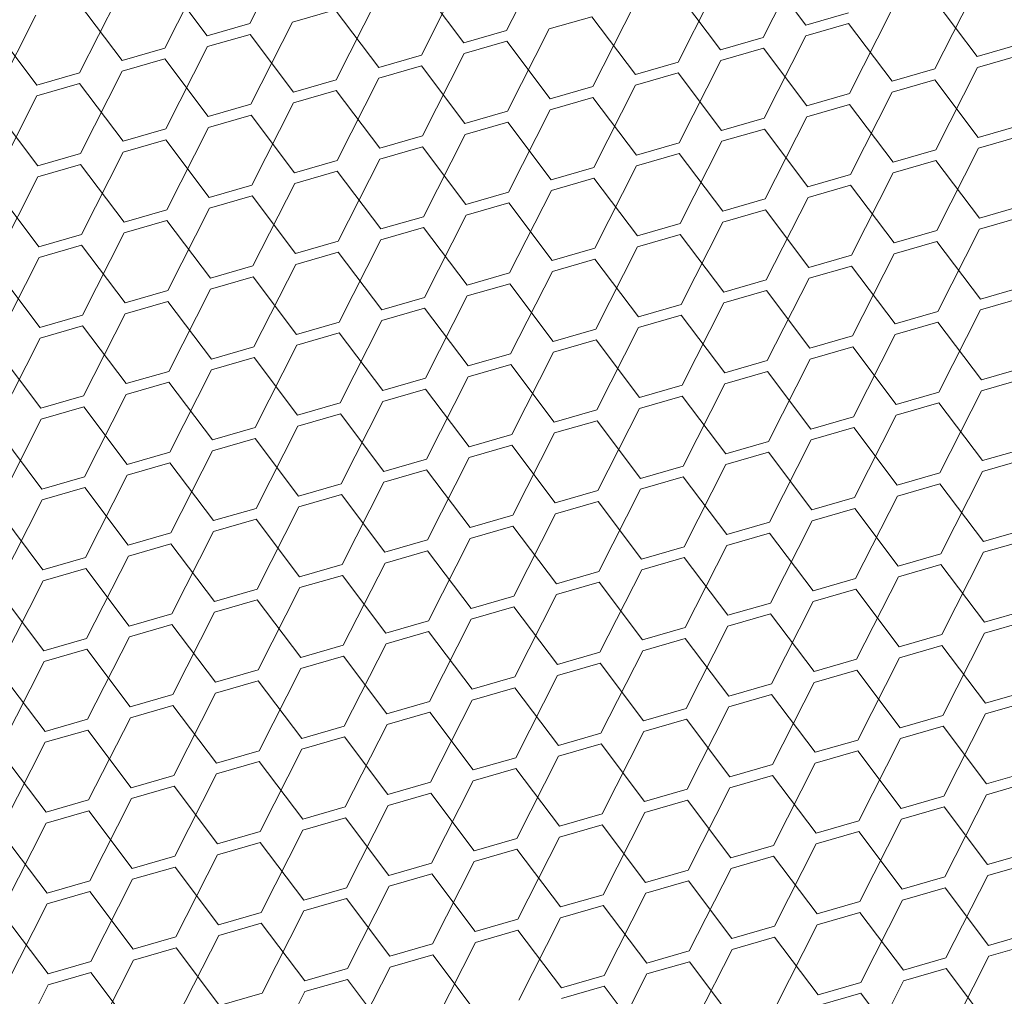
# Model space of a CAD drawing. Header units: millimetres. Extents: x 3925 to 5043, y -86 to 778.
# Tile 344 of 439: x 4987.17 to 4992.29, y 338.05 to 343.13. Entities that reach past the tile are written whole.
import ezdxf

# ---------------------------------------------------------------- set-up
doc = ezdxf.new("R2010")
doc.units = ezdxf.units.MM
doc.header["$LTSCALE"] = 46.255
doc.layers.add('H30K-DUST-FIDXF_CONTINUOUS_LINE', color=7, linetype='CONTINUOUS')

msp = doc.modelspace()

# ---------------------------------------------------------------- linework, layer by layer
at = {"layer": 'H30K-DUST-FIDXF_CONTINUOUS_LINE', "color": 7, "linetype": 'Continuous', "lineweight": 0}
for p, q in [((4988.3637, 343.1133), (4988.581, 343.542)), ((4989.7004, 343.0772), (4989.9176, 343.5058)), ((4991.037, 343.041), (4991.2543, 343.4697)), ((4987.92, 342.985), (4988.1372, 343.4137)), ((4991.2589, 343.1052), (4991.0324, 343.4056)), ((4988.1418, 343.0492), (4987.9153, 343.3496)), ((4989.2566, 342.9489), (4989.4739, 343.3776)), ((4990.5932, 342.9128), (4990.8105, 343.3414)), ((4987.4762, 342.8568), (4987.6934, 343.2854)), ((4989.4785, 343.013), (4989.252, 343.3134)), ((4990.8151, 342.9769), (4990.5886, 343.2773)), ((4991.9299, 342.8766), (4992.1472, 343.3053)), ((4988.8128, 342.8206), (4989.0301, 343.2493)), ((4992.1518, 342.9408), (4991.9253, 343.2412)), ((4987.6981, 342.9209), (4987.4716, 343.2213)), ((4988.8082, 343.1852), (4988.5863, 343.121)), ((4989.0347, 342.8848), (4988.8082, 343.1852)), ((4990.1495, 342.7845), (4990.3667, 343.2132)), ((4991.4861, 342.7484), (4991.7034, 343.177)), ((4987.0324, 342.7285), (4987.2497, 343.1572)), ((4990.1449, 343.149), (4989.923, 343.0849)), ((4990.3714, 342.8486), (4990.1449, 343.149)), ((4991.2589, 343.1052), (4991.4808, 343.1693)), ((4987.2543, 342.7926), (4987.0278, 343.093)), ((4988.1418, 343.0492), (4988.3637, 343.1133)), ((4988.3691, 342.6924), (4988.5863, 343.121)), ((4989.4785, 343.013), (4989.7004, 343.0772)), ((4989.7057, 342.6562), (4989.923, 343.0849)), ((4991.4815, 343.1129), (4991.2596, 343.0488)), ((4991.708, 342.8125), (4991.4815, 343.1129)), ((4988.3644, 343.0569), (4988.1426, 342.9928)), ((4988.5909, 342.7565), (4988.3644, 343.0569)), ((4990.8151, 342.9769), (4991.037, 343.041)), ((4991.0423, 342.6201), (4991.2596, 343.0488)), ((4987.6981, 342.9209), (4987.92, 342.985)), ((4987.9253, 342.5641), (4988.1426, 342.9928)), ((4989.7011, 343.0208), (4989.4792, 342.9566)), ((4989.9276, 342.7204), (4989.7011, 343.0208)), ((4991.0377, 342.9846), (4990.8158, 342.9205)), ((4991.2642, 342.6842), (4991.0377, 342.9846)), ((4992.1518, 342.9408), (4992.3737, 343.0049)), ((4987.9207, 342.9286), (4987.6988, 342.8645)), ((4988.1472, 342.6282), (4987.9207, 342.9286)), ((4989.0347, 342.8848), (4989.2566, 342.9489)), ((4989.2619, 342.528), (4989.4792, 342.9566)), ((4990.5986, 342.4918), (4990.8158, 342.9205)), ((4992.3744, 342.9485), (4992.1525, 342.8844)), ((4989.2573, 342.8925), (4989.0354, 342.8284)), ((4989.4838, 342.5921), (4989.2573, 342.8925)), ((4990.3714, 342.8486), (4990.5932, 342.9128)), ((4991.708, 342.8125), (4991.9299, 342.8766)), ((4991.9352, 342.4557), (4992.1525, 342.8844)), ((4987.2543, 342.7926), (4987.4762, 342.8568)), ((4987.4815, 342.4358), (4987.6988, 342.8645)), ((4988.5909, 342.7565), (4988.8128, 342.8206)), ((4988.8182, 342.3997), (4989.0354, 342.8284)), ((4990.594, 342.8564), (4990.3721, 342.7922)), ((4990.8205, 342.556), (4990.594, 342.8564)), ((4991.9306, 342.8202), (4991.7087, 342.7561)), ((4992.1571, 342.5198), (4991.9306, 342.8202)), ((4987.4769, 342.8004), (4987.255, 342.7362)), ((4987.7034, 342.5), (4987.4769, 342.8004)), ((4989.9276, 342.7204), (4990.1495, 342.7845)), ((4990.1548, 342.3636), (4990.3721, 342.7922)), ((4987.0377, 342.3076), (4987.255, 342.7362)), ((4988.8135, 342.7642), (4988.5917, 342.7001)), ((4989.04, 342.4638), (4988.8135, 342.7642)), ((4990.1502, 342.7281), (4989.9283, 342.664)), ((4990.3767, 342.4277), (4990.1502, 342.7281)), ((4991.2642, 342.6842), (4991.4861, 342.7484)), ((4991.4915, 342.3274), (4991.7087, 342.7561)), ((4987.2596, 342.3717), (4987.0331, 342.6721)), ((4988.1472, 342.6282), (4988.3691, 342.6924)), ((4988.3744, 342.2714), (4988.5917, 342.7001)), ((4989.711, 342.2353), (4989.9283, 342.664)), ((4991.4868, 342.692), (4991.2649, 342.6278)), ((4991.7133, 342.3916), (4991.4868, 342.692)), ((4988.3698, 342.636), (4988.1479, 342.5718)), ((4988.5963, 342.3356), (4988.3698, 342.636)), ((4989.4838, 342.5921), (4989.7057, 342.6562)), ((4990.8205, 342.556), (4991.0423, 342.6201)), ((4991.0477, 342.1992), (4991.2649, 342.6278)), ((4987.7034, 342.5), (4987.9253, 342.5641)), ((4987.9306, 342.1432), (4988.1479, 342.5718)), ((4989.7064, 342.5998), (4989.4845, 342.5357)), ((4989.9329, 342.2994), (4989.7064, 342.5998)), ((4991.0431, 342.5637), (4990.8212, 342.4996)), ((4991.2696, 342.2633), (4991.0431, 342.5637)), ((4992.1571, 342.5198), (4992.379, 342.584)), ((4989.04, 342.4638), (4989.2619, 342.528)), ((4989.2673, 342.107), (4989.4845, 342.5357)), ((4992.3797, 342.5276), (4992.1578, 342.4634)), ((4987.926, 342.5077), (4987.7041, 342.4436)), ((4988.1525, 342.2073), (4987.926, 342.5077)), ((4989.2626, 342.4716), (4989.0408, 342.4074)), ((4989.4891, 342.1712), (4989.2626, 342.4716)), ((4990.3767, 342.4277), (4990.5986, 342.4918)), ((4990.6039, 342.0709), (4990.8212, 342.4996)), ((4991.9406, 342.0348), (4992.1578, 342.4634)), ((4987.2596, 342.3717), (4987.4815, 342.4358)), ((4987.4868, 342.0149), (4987.7041, 342.4436)), ((4988.8235, 341.9788), (4989.0408, 342.4074)), ((4990.5993, 342.4354), (4990.3774, 342.3713)), ((4990.8258, 342.135), (4990.5993, 342.4354)), ((4991.7133, 342.3916), (4991.9352, 342.4557)), ((4987.4822, 342.3794), (4987.2603, 342.3153)), ((4987.7087, 342.079), (4987.4822, 342.3794)), ((4988.5963, 342.3356), (4988.8182, 342.3997)), ((4989.9329, 342.2994), (4990.1548, 342.3636)), ((4990.1601, 341.9426), (4990.3774, 342.3713)), ((4991.9359, 342.3993), (4991.7141, 342.3352)), ((4992.1624, 342.0989), (4991.9359, 342.3993)), ((4987.0431, 341.8866), (4987.2603, 342.3153)), ((4988.8189, 342.3433), (4988.597, 342.2792)), ((4989.0454, 342.0429), (4988.8189, 342.3433)), ((4990.1555, 342.3072), (4989.9336, 342.243)), ((4990.382, 342.0068), (4990.1555, 342.3072)), ((4991.2696, 342.2633), (4991.4915, 342.3274)), ((4991.4968, 341.9065), (4991.7141, 342.3352)), ((4988.1525, 342.2073), (4988.3744, 342.2714)), ((4988.3797, 341.8505), (4988.597, 342.2792)), ((4991.4922, 342.271), (4991.2703, 342.2069)), ((4991.7187, 341.9706), (4991.4922, 342.271)), ((4987.265, 341.9508), (4987.0385, 342.2512)), ((4988.3751, 342.215), (4988.1532, 342.1509)), ((4988.6016, 341.9146), (4988.3751, 342.215)), ((4989.4891, 342.1712), (4989.711, 342.2353)), ((4989.7164, 341.8144), (4989.9336, 342.243)), ((4991.053, 341.7782), (4991.2703, 342.2069)), ((4987.9359, 341.7222), (4988.1532, 342.1509)), ((4989.7117, 342.1789), (4989.4899, 342.1148)), ((4989.9382, 341.8785), (4989.7117, 342.1789)), ((4990.8258, 342.135), (4991.0477, 342.1992)), ((4992.1624, 342.0989), (4992.3843, 342.163)), ((4987.7087, 342.079), (4987.9306, 342.1432)), ((4989.0454, 342.0429), (4989.2673, 342.107)), ((4989.2726, 341.6861), (4989.4899, 342.1148)), ((4991.0484, 342.1428), (4990.8265, 342.0786)), ((4991.2749, 341.8424), (4991.0484, 342.1428)), ((4992.385, 342.1066), (4992.1632, 342.0425)), ((4987.9313, 342.0868), (4987.7094, 342.0227)), ((4988.1578, 341.7864), (4987.9313, 342.0868)), ((4989.268, 342.0507), (4989.0461, 341.9865)), ((4989.4945, 341.7502), (4989.268, 342.0507)), ((4990.382, 342.0068), (4990.6039, 342.0709)), ((4990.6092, 341.65), (4990.8265, 342.0786)), ((4987.265, 341.9508), (4987.4868, 342.0149)), ((4987.4922, 341.594), (4987.7094, 342.0227)), ((4990.6046, 342.0145), (4990.3827, 341.9504)), ((4990.8311, 341.7141), (4990.6046, 342.0145)), ((4991.7187, 341.9706), (4991.9406, 342.0348)), ((4991.9459, 341.6138), (4992.1632, 342.0425)), ((4987.4876, 341.9585), (4987.2657, 341.8944)), ((4987.7141, 341.6581), (4987.4876, 341.9585)), ((4988.6016, 341.9146), (4988.8235, 341.9788)), ((4988.8288, 341.5578), (4989.0461, 341.9865)), ((4990.1655, 341.5217), (4990.3827, 341.9504)), ((4991.9413, 341.9784), (4991.7194, 341.9143)), ((4992.1678, 341.678), (4991.9413, 341.9784)), ((4987.0484, 341.4657), (4987.2657, 341.8944)), ((4988.8242, 341.9224), (4988.6023, 341.8583)), ((4989.0507, 341.622), (4988.8242, 341.9224)), ((4989.9382, 341.8785), (4990.1601, 341.9426)), ((4991.2749, 341.8424), (4991.4968, 341.9065)), ((4991.5021, 341.4856), (4991.7194, 341.9143)), ((4988.1578, 341.7864), (4988.3797, 341.8505)), ((4988.385, 341.4296), (4988.6023, 341.8583)), ((4990.1608, 341.8863), (4989.939, 341.8221)), ((4990.3874, 341.5858), (4990.1608, 341.8863)), ((4991.4975, 341.8501), (4991.2756, 341.786)), ((4991.724, 341.5497), (4991.4975, 341.8501)), ((4987.2703, 341.5298), (4987.0438, 341.8303)), ((4988.3804, 341.7941), (4988.1585, 341.73)), ((4988.6069, 341.4937), (4988.3804, 341.7941)), ((4989.4945, 341.7502), (4989.7164, 341.8144)), ((4989.7217, 341.3934), (4989.939, 341.8221)), ((4989.7171, 341.758), (4989.4952, 341.6939)), ((4989.9436, 341.4576), (4989.7171, 341.758)), ((4990.8311, 341.7141), (4991.053, 341.7782)), ((4991.0583, 341.3573), (4991.2756, 341.786)), ((4992.1678, 341.678), (4992.3897, 341.7421)), ((4987.7141, 341.6581), (4987.9359, 341.7222)), ((4987.9413, 341.3013), (4988.1585, 341.73)), ((4989.2779, 341.2652), (4989.4952, 341.6939)), ((4991.0537, 341.7219), (4990.8318, 341.6577)), ((4991.2802, 341.4214), (4991.0537, 341.7219)), ((4987.9367, 341.6659), (4987.7148, 341.6017)), ((4988.1632, 341.3655), (4987.9367, 341.6659)), ((4989.0507, 341.622), (4989.2726, 341.6861)), ((4990.3874, 341.5858), (4990.6092, 341.65)), ((4990.6146, 341.2291), (4990.8318, 341.6577)), ((4992.3904, 341.6857), (4992.1685, 341.6216)), ((4987.2703, 341.5298), (4987.4922, 341.594)), ((4987.4975, 341.1731), (4987.7148, 341.6017)), ((4989.2733, 341.6297), (4989.0514, 341.5656)), ((4989.4998, 341.3293), (4989.2733, 341.6297)), ((4990.61, 341.5936), (4990.3881, 341.5295)), ((4990.8365, 341.2932), (4990.61, 341.5936)), ((4991.724, 341.5497), (4991.9459, 341.6138)), ((4991.9512, 341.1929), (4992.1685, 341.6216)), ((4987.4929, 341.5376), (4987.271, 341.4735)), ((4987.7194, 341.2372), (4987.4929, 341.5376)), ((4988.6069, 341.4937), (4988.8288, 341.5578)), ((4988.8342, 341.1369), (4989.0514, 341.5656)), ((4991.9466, 341.5575), (4991.7247, 341.4933)), ((4992.1731, 341.2571), (4991.9466, 341.5575)), ((4988.8295, 341.5015), (4988.6076, 341.4373)), ((4989.056, 341.2011), (4988.8295, 341.5015)), ((4989.9436, 341.4576), (4990.1655, 341.5217)), ((4990.1708, 341.1008), (4990.3881, 341.5295)), ((4991.2802, 341.4214), (4991.5021, 341.4856)), ((4991.5074, 341.0647), (4991.7247, 341.4933)), ((4987.0537, 341.0448), (4987.271, 341.4735)), ((4988.3904, 341.0087), (4988.6076, 341.4373)), ((4990.1662, 341.4653), (4989.9443, 341.4012)), ((4990.3927, 341.1649), (4990.1662, 341.4653)), ((4987.2756, 341.1089), (4987.0491, 341.4093)), ((4988.1632, 341.3655), (4988.385, 341.4296)), ((4989.4998, 341.3293), (4989.7217, 341.3934)), ((4989.727, 340.9725), (4989.9443, 341.4012)), ((4991.5028, 341.4292), (4991.2809, 341.3651)), ((4991.7293, 341.1288), (4991.5028, 341.4292)), ((4988.3858, 341.3732), (4988.1639, 341.3091)), ((4988.6123, 341.0728), (4988.3858, 341.3732)), ((4989.7224, 341.3371), (4989.5005, 341.2729)), ((4989.9489, 341.0367), (4989.7224, 341.3371)), ((4990.8365, 341.2932), (4991.0583, 341.3573)), ((4991.0637, 340.9364), (4991.2809, 341.3651)), ((4987.7194, 341.2372), (4987.9413, 341.3013)), ((4987.9466, 340.8804), (4988.1639, 341.3091)), ((4991.0591, 341.3009), (4990.8372, 341.2368)), ((4991.2856, 341.0005), (4991.0591, 341.3009)), ((4992.1731, 341.2571), (4992.395, 341.3212)), ((4987.942, 341.2449), (4987.7201, 341.1808)), ((4988.1685, 340.9445), (4987.942, 341.2449)), ((4989.056, 341.2011), (4989.2779, 341.2652)), ((4989.2833, 340.8443), (4989.5005, 341.2729)), ((4990.3927, 341.1649), (4990.6146, 341.2291)), ((4990.6199, 340.8081), (4990.8372, 341.2368)), ((4992.3957, 341.2648), (4992.1738, 341.2007)), ((4987.5028, 340.7521), (4987.7201, 341.1808)), ((4989.2786, 341.2088), (4989.0568, 341.1447)), ((4989.5051, 340.9084), (4989.2786, 341.2088)), ((4991.7293, 341.1288), (4991.9512, 341.1929)), ((4991.9565, 340.772), (4992.1738, 341.2007)), ((4987.2756, 341.1089), (4987.4975, 341.1731)), ((4988.6123, 341.0728), (4988.8342, 341.1369)), ((4988.8395, 340.716), (4989.0568, 341.1447)), ((4990.6153, 341.1727), (4990.3934, 341.1085)), ((4990.8418, 340.8723), (4990.6153, 341.1727)), ((4991.9519, 341.1365), (4991.73, 341.0724)), ((4992.1784, 340.8361), (4991.9519, 341.1365)), ((4987.4982, 341.1167), (4987.2763, 341.0525)), ((4987.7247, 340.8163), (4987.4982, 341.1167)), ((4988.8349, 341.0805), (4988.613, 341.0164)), ((4989.0614, 340.7801), (4988.8349, 341.0805)), ((4989.9489, 341.0367), (4990.1708, 341.1008)), ((4990.1761, 340.6799), (4990.3934, 341.1085)), ((4987.0591, 340.6239), (4987.2763, 341.0525)), ((4990.1715, 341.0444), (4989.9496, 340.9803)), ((4990.398, 340.744), (4990.1715, 341.0444)), ((4991.2856, 341.0005), (4991.5074, 341.0647)), ((4991.5128, 340.6437), (4991.73, 341.0724)), ((4987.2809, 340.688), (4987.0544, 340.9884)), ((4988.1685, 340.9445), (4988.3904, 341.0087)), ((4988.3957, 340.5877), (4988.613, 341.0164)), ((4989.5051, 340.9084), (4989.727, 340.9725)), ((4989.7324, 340.5516), (4989.9496, 340.9803)), ((4991.5082, 341.0083), (4991.2863, 340.9441)), ((4991.7347, 340.7079), (4991.5082, 341.0083)), ((4988.3911, 340.9523), (4988.1692, 340.8881)), ((4988.6176, 340.6519), (4988.3911, 340.9523)), ((4990.8418, 340.8723), (4991.0637, 340.9364)), ((4991.069, 340.5155), (4991.2863, 340.9441)), ((4987.7247, 340.8163), (4987.9466, 340.8804)), ((4987.9519, 340.4595), (4988.1692, 340.8881)), ((4989.7277, 340.9161), (4989.5059, 340.852)), ((4989.9542, 340.6157), (4989.7277, 340.9161)), ((4991.0644, 340.88), (4990.8425, 340.8159)), ((4991.2909, 340.5796), (4991.0644, 340.88)), ((4992.1784, 340.8361), (4992.4003, 340.9003)), ((4987.9473, 340.824), (4987.7254, 340.7599)), ((4988.1738, 340.5236), (4987.9473, 340.824)), ((4989.0614, 340.7801), (4989.2833, 340.8443)), ((4989.2886, 340.4233), (4989.5059, 340.852)), ((4992.401, 340.8439), (4992.1791, 340.7797)), ((4989.284, 340.7879), (4989.0621, 340.7237)), ((4989.5105, 340.4875), (4989.284, 340.7879)), ((4990.398, 340.744), (4990.6199, 340.8081)), ((4990.6252, 340.3872), (4990.8425, 340.8159)), ((4991.7347, 340.7079), (4991.9565, 340.772)), ((4991.9619, 340.3511), (4992.1791, 340.7797)), ((4987.2809, 340.688), (4987.5028, 340.7521)), ((4987.5082, 340.3312), (4987.7254, 340.7599)), ((4988.6176, 340.6519), (4988.8395, 340.716)), ((4988.8448, 340.2951), (4989.0621, 340.7237)), ((4990.6206, 340.7517), (4990.3987, 340.6876)), ((4990.8471, 340.4513), (4990.6206, 340.7517)), ((4991.9573, 340.7156), (4991.7354, 340.6515)), ((4992.1838, 340.4152), (4991.9573, 340.7156)), ((4987.5035, 340.6957), (4987.2817, 340.6316)), ((4987.7301, 340.3953), (4987.5035, 340.6957)), ((4989.9542, 340.6157), (4990.1761, 340.6799)), ((4990.1815, 340.2589), (4990.3987, 340.6876)), ((4987.0644, 340.2029), (4987.2817, 340.6316)), ((4988.8402, 340.6596), (4988.6183, 340.5955)), ((4989.0667, 340.3592), (4988.8402, 340.6596)), ((4990.1768, 340.6235), (4989.955, 340.5593)), ((4990.4033, 340.3231), (4990.1768, 340.6235)), ((4991.2909, 340.5796), (4991.5128, 340.6437)), ((4991.5181, 340.2228), (4991.7354, 340.6515)), ((4987.2863, 340.2671), (4987.0598, 340.5675)), ((4988.1738, 340.5236), (4988.3957, 340.5877)), ((4988.401, 340.1668), (4988.6183, 340.5955)), ((4991.5135, 340.5873), (4991.2916, 340.5232)), ((4991.74, 340.2869), (4991.5135, 340.5873)), ((4988.3964, 340.5313), (4988.1745, 340.4672)), ((4988.6229, 340.2309), (4988.3964, 340.5313)), ((4989.5105, 340.4875), (4989.7324, 340.5516)), ((4989.7377, 340.1307), (4989.955, 340.5593)), ((4990.8471, 340.4513), (4991.069, 340.5155)), ((4991.0743, 340.0945), (4991.2916, 340.5232)), ((4987.7301, 340.3953), (4987.9519, 340.4595)), ((4987.9573, 340.0385), (4988.1745, 340.4672)), ((4989.7331, 340.4952), (4989.5112, 340.4311)), ((4989.9596, 340.1948), (4989.7331, 340.4952)), ((4991.0697, 340.4591), (4990.8478, 340.3949)), ((4991.2962, 340.1587), (4991.0697, 340.4591)), ((4992.1838, 340.4152), (4992.4057, 340.4793)), ((4989.0667, 340.3592), (4989.2886, 340.4233)), ((4989.2939, 340.0024), (4989.5112, 340.4311)), ((4992.4064, 340.4229), (4992.1845, 340.3588)), ((4987.9527, 340.4031), (4987.7308, 340.3389)), ((4988.1792, 340.1027), (4987.9527, 340.4031)), ((4989.2893, 340.3669), (4989.0674, 340.3028)), ((4989.5158, 340.0665), (4989.2893, 340.3669)), ((4990.4033, 340.3231), (4990.6252, 340.3872)), ((4990.6306, 339.9663), (4990.8478, 340.3949)), ((4991.9672, 339.9301), (4992.1845, 340.3588)), ((4987.2863, 340.2671), (4987.5082, 340.3312)), ((4987.5135, 339.9103), (4987.7308, 340.3389)), ((4990.6259, 340.3308), (4990.4041, 340.2667)), ((4990.8524, 340.0304), (4990.6259, 340.3308)), ((4991.74, 340.2869), (4991.9619, 340.3511)), ((4987.5089, 340.2748), (4987.287, 340.2107)), ((4987.7354, 339.9744), (4987.5089, 340.2748)), ((4988.6229, 340.2309), (4988.8448, 340.2951)), ((4988.8501, 339.8741), (4989.0674, 340.3028)), ((4989.9596, 340.1948), (4990.1815, 340.2589)), ((4990.1868, 339.838), (4990.4041, 340.2667)), ((4991.9626, 340.2947), (4991.7407, 340.2305)), ((4992.1891, 339.9943), (4991.9626, 340.2947)), ((4987.0697, 339.782), (4987.287, 340.2107)), ((4988.8455, 340.2387), (4988.6236, 340.1745)), ((4989.072, 339.9383), (4988.8455, 340.2387)), ((4990.1822, 340.2025), (4989.9603, 340.1384)), ((4990.4087, 339.9021), (4990.1822, 340.2025)), ((4991.2962, 340.1587), (4991.5181, 340.2228)), ((4991.5234, 339.8019), (4991.7407, 340.2305)), ((4988.1792, 340.1027), (4988.401, 340.1668)), ((4988.4064, 339.7459), (4988.6236, 340.1745)), ((4991.5188, 340.1664), (4991.2969, 340.1023)), ((4991.7453, 339.866), (4991.5188, 340.1664)), ((4987.2916, 339.8461), (4987.0651, 340.1465)), ((4988.4018, 340.1104), (4988.1799, 340.0463)), ((4988.6283, 339.81), (4988.4018, 340.1104)), ((4989.5158, 340.0665), (4989.7377, 340.1307)), ((4989.743, 339.7097), (4989.9603, 340.1384)), ((4991.0797, 339.6736), (4991.2969, 340.1023)), ((4989.7384, 340.0743), (4989.5165, 340.0101)), ((4989.9649, 339.7739), (4989.7384, 340.0743)), ((4990.8524, 340.0304), (4991.0743, 340.0945)), ((4992.1891, 339.9943), (4992.411, 340.0584)), ((4987.7354, 339.9744), (4987.9573, 340.0385)), ((4987.9626, 339.6176), (4988.1799, 340.0463)), ((4989.072, 339.9383), (4989.2939, 340.0024)), ((4989.2992, 339.5815), (4989.5165, 340.0101)), ((4991.075, 340.0381), (4990.8532, 339.974)), ((4991.3016, 339.7377), (4991.075, 340.0381)), ((4992.4117, 340.002), (4992.1898, 339.9379)), ((4987.958, 339.9821), (4987.7361, 339.918)), ((4988.1845, 339.6817), (4987.958, 339.9821)), ((4989.2946, 339.946), (4989.0727, 339.8819)), ((4989.5211, 339.6456), (4989.2946, 339.946)), ((4990.4087, 339.9021), (4990.6306, 339.9663)), ((4990.6359, 339.5453), (4990.8532, 339.974)), ((4987.2916, 339.8461), (4987.5135, 339.9103)), ((4987.5188, 339.4893), (4987.7361, 339.918)), ((4990.6313, 339.9099), (4990.4094, 339.8457)), ((4990.8578, 339.6095), (4990.6313, 339.9099)), ((4991.7453, 339.866), (4991.9672, 339.9301)), ((4991.9725, 339.5092), (4992.1898, 339.9379)), ((4987.5142, 339.8539), (4987.2923, 339.7897)), ((4987.7407, 339.5535), (4987.5142, 339.8539)), ((4988.6283, 339.81), (4988.8501, 339.8741)), ((4988.8555, 339.4532), (4989.0727, 339.8819)), ((4990.1921, 339.4171), (4990.4094, 339.8457)), ((4991.9679, 339.8737), (4991.746, 339.8096)), ((4992.1944, 339.5733), (4991.9679, 339.8737)), ((4988.8509, 339.8177), (4988.629, 339.7536)), ((4989.0774, 339.5173), (4988.8509, 339.8177)), ((4989.9649, 339.7739), (4990.1868, 339.838)), ((4991.3016, 339.7377), (4991.5234, 339.8019)), ((4991.5288, 339.3809), (4991.746, 339.8096)), ((4987.0751, 339.3611), (4987.2923, 339.7897)), ((4988.1845, 339.6817), (4988.4064, 339.7459)), ((4988.4117, 339.3249), (4988.629, 339.7536)), ((4990.1875, 339.7816), (4989.9656, 339.7175)), ((4990.414, 339.4812), (4990.1875, 339.7816)), ((4991.5242, 339.7455), (4991.3023, 339.6813)), ((4991.7507, 339.4451), (4991.5242, 339.7455)), ((4987.2969, 339.4252), (4987.0704, 339.7256)), ((4988.4071, 339.6895), (4988.1852, 339.6253)), ((4988.6336, 339.3891), (4988.4071, 339.6895)), ((4989.5211, 339.6456), (4989.743, 339.7097)), ((4989.7483, 339.2888), (4989.9656, 339.7175)), ((4989.7437, 339.6533), (4989.5218, 339.5892)), ((4989.9702, 339.3529), (4989.7437, 339.6533)), ((4990.8578, 339.6095), (4991.0797, 339.6736)), ((4991.085, 339.2527), (4991.3023, 339.6813)), ((4992.1944, 339.5733), (4992.4163, 339.6375)), ((4987.7407, 339.5535), (4987.9626, 339.6176)), ((4987.9679, 339.1967), (4988.1852, 339.6253)), ((4989.3046, 339.1605), (4989.5218, 339.5892)), ((4991.0804, 339.6172), (4990.8585, 339.5531)), ((4991.3069, 339.3168), (4991.0804, 339.6172)), ((4987.9633, 339.5612), (4987.7414, 339.4971)), ((4988.1898, 339.2608), (4987.9633, 339.5612)), ((4989.0774, 339.5173), (4989.2992, 339.5815)), ((4990.414, 339.4812), (4990.6359, 339.5453)), ((4990.6412, 339.1244), (4990.8585, 339.5531)), ((4992.417, 339.5811), (4992.1951, 339.5169)), ((4987.2969, 339.4252), (4987.5188, 339.4893)), ((4987.5242, 339.0684), (4987.7414, 339.4971)), ((4989.3, 339.5251), (4989.0781, 339.4609)), ((4989.5265, 339.2247), (4989.3, 339.5251)), ((4990.6366, 339.4889), (4990.4147, 339.4248)), ((4990.8631, 339.1885), (4990.6366, 339.4889)), ((4991.7507, 339.4451), (4991.9725, 339.5092)), ((4991.9779, 339.0883), (4992.1951, 339.5169)), ((4987.5195, 339.4329), (4987.2977, 339.3688)), ((4987.746, 339.1325), (4987.5195, 339.4329)), ((4988.6336, 339.3891), (4988.8555, 339.4532)), ((4988.8608, 339.0323), (4989.0781, 339.4609)), ((4991.9733, 339.4528), (4991.7514, 339.3887)), ((4992.1998, 339.1524), (4991.9733, 339.4528)), ((4988.8562, 339.3968), (4988.6343, 339.3327)), ((4989.0827, 339.0964), (4988.8562, 339.3968)), ((4989.9702, 339.3529), (4990.1921, 339.4171)), ((4990.1975, 338.9961), (4990.4147, 339.4248)), ((4991.3069, 339.3168), (4991.5288, 339.3809)), ((4991.5341, 338.96), (4991.7514, 339.3887)), ((4987.0804, 338.9401), (4987.2977, 339.3688)), ((4988.417, 338.904), (4988.6343, 339.3327)), ((4990.1928, 339.3607), (4989.9709, 339.2965)), ((4990.4193, 339.0603), (4990.1928, 339.3607)), ((4987.3023, 339.0043), (4987.0758, 339.3047)), ((4988.1898, 339.2608), (4988.4117, 339.3249)), ((4989.5265, 339.2247), (4989.7483, 339.2888)), ((4989.7537, 338.8679), (4989.9709, 339.2965)), ((4991.5295, 339.3245), (4991.3076, 339.2604)), ((4991.756, 339.0241), (4991.5295, 339.3245)), ((4988.4124, 339.2685), (4988.1905, 339.2044)), ((4988.6389, 338.9681), (4988.4124, 339.2685)), ((4989.7491, 339.2324), (4989.5272, 339.1683)), ((4989.9756, 338.932), (4989.7491, 339.2324)), ((4990.8631, 339.1885), (4991.085, 339.2527)), ((4991.0903, 338.8317), (4991.3076, 339.2604)), ((4987.746, 339.1325), (4987.9679, 339.1967)), ((4987.9733, 338.7757), (4988.1905, 339.2044)), ((4991.0857, 339.1963), (4990.8638, 339.1321)), ((4991.3122, 338.8959), (4991.0857, 339.1963)), ((4992.1998, 339.1524), (4992.4216, 339.2165)), ((4987.9686, 339.1403), (4987.7468, 339.0761)), ((4988.1951, 338.8399), (4987.9686, 339.1403)), ((4989.0827, 339.0964), (4989.3046, 339.1605)), ((4989.3099, 338.7396), (4989.5272, 339.1683)), ((4990.4193, 339.0603), (4990.6412, 339.1244)), ((4990.6466, 338.7035), (4990.8638, 339.1321)), ((4992.4224, 339.1601), (4992.2005, 339.096)), ((4987.5295, 338.6475), (4987.7468, 339.0761)), ((4989.3053, 339.1041), (4989.0834, 339.04)), ((4989.5318, 338.8037), (4989.3053, 339.1041)), ((4991.756, 339.0241), (4991.9779, 339.0883)), ((4991.9832, 338.6673), (4992.2005, 339.096)), ((4987.3023, 339.0043), (4987.5242, 339.0684)), ((4988.6389, 338.9681), (4988.8608, 339.0323)), ((4988.8661, 338.6113), (4989.0834, 339.04)), ((4990.6419, 339.068), (4990.4201, 339.0039)), ((4990.8684, 338.7676), (4990.6419, 339.068)), ((4991.9786, 339.0319), (4991.7567, 338.9677)), ((4992.2051, 338.7315), (4991.9786, 339.0319)), ((4987.5249, 339.012), (4987.303, 338.9479)), ((4987.7514, 338.7116), (4987.5249, 339.012)), ((4988.8615, 338.9759), (4988.6396, 338.9117)), ((4989.088, 338.6755), (4988.8615, 338.9759)), ((4989.9756, 338.932), (4990.1975, 338.9961)), ((4990.2028, 338.5752), (4990.4201, 339.0039)), ((4987.0857, 338.5192), (4987.303, 338.9479)), ((4990.1982, 338.9397), (4989.9763, 338.8756)), ((4990.4247, 338.6393), (4990.1982, 338.9397)), ((4991.3122, 338.8959), (4991.5341, 338.96)), ((4991.5394, 338.5391), (4991.7567, 338.9677)), ((4987.3076, 338.5833), (4987.0811, 338.8837)), ((4988.1951, 338.8399), (4988.417, 338.904)), ((4988.4224, 338.4831), (4988.6396, 338.9117)), ((4989.5318, 338.8037), (4989.7537, 338.8679)), ((4989.759, 338.4469), (4989.9763, 338.8756)), ((4991.5348, 338.9036), (4991.3129, 338.8395)), ((4991.7613, 338.6032), (4991.5348, 338.9036)), ((4988.4177, 338.8476), (4988.1959, 338.7835)), ((4988.6443, 338.5472), (4988.4177, 338.8476)), ((4990.8684, 338.7676), (4991.0903, 338.8317)), ((4991.0957, 338.4108), (4991.3129, 338.8395)), ((4987.7514, 338.7116), (4987.9733, 338.7757)), ((4987.9786, 338.3548), (4988.1959, 338.7835)), ((4989.7544, 338.8115), (4989.5325, 338.7473)), ((4989.9809, 338.5111), (4989.7544, 338.8115)), ((4991.091, 338.7753), (4990.8692, 338.7112)), ((4991.3175, 338.4749), (4991.091, 338.7753)), ((4992.2051, 338.7315), (4992.427, 338.7956)), ((4987.974, 338.7193), (4987.7521, 338.6552)), ((4988.2005, 338.4189), (4987.974, 338.7193)), ((4989.088, 338.6755), (4989.3099, 338.7396)), ((4989.3152, 338.3187), (4989.5325, 338.7473)), ((4992.4277, 338.7392), (4992.2058, 338.6751)), ((4989.3106, 338.6832), (4989.0887, 338.6191)), ((4989.5371, 338.3828), (4989.3106, 338.6832)), ((4990.4247, 338.6393), (4990.6466, 338.7035)), ((4990.6519, 338.2825), (4990.8692, 338.7112)), ((4991.7613, 338.6032), (4991.9832, 338.6673)), ((4991.9885, 338.2464), (4992.2058, 338.6751)), ((4987.3076, 338.5833), (4987.5295, 338.6475)), ((4987.5348, 338.2265), (4987.7521, 338.6552)), ((4988.8715, 338.1904), (4989.0887, 338.6191)), ((4990.6473, 338.6471), (4990.4254, 338.5829)), ((4990.8738, 338.3467), (4990.6473, 338.6471)), ((4987.5302, 338.5911), (4987.3083, 338.5269)), ((4987.7567, 338.2907), (4987.5302, 338.5911)), ((4988.6443, 338.5472), (4988.8661, 338.6113)), ((4989.9809, 338.5111), (4990.2028, 338.5752)), ((4990.2081, 338.1543), (4990.4254, 338.5829)), ((4991.9839, 338.6109), (4991.762, 338.5468)), ((4992.2104, 338.3105), (4991.9839, 338.6109)), ((4987.091, 338.0983), (4987.3083, 338.5269)), ((4988.8669, 338.5549), (4988.645, 338.4908)), ((4989.0934, 338.2545), (4988.8669, 338.5549)), ((4990.2035, 338.5188), (4989.9816, 338.4547)), ((4990.43, 338.2184), (4990.2035, 338.5188)), ((4991.3175, 338.4749), (4991.5394, 338.5391)), ((4991.5448, 338.1181), (4991.762, 338.5468)), ((4987.3129, 338.1624), (4987.0864, 338.4628)), ((4988.2005, 338.4189), (4988.4224, 338.4831)), ((4988.4277, 338.0621), (4988.645, 338.4908)), ((4991.5401, 338.4827), (4991.3183, 338.4185)), ((4991.7666, 338.1823), (4991.5401, 338.4827)), ((4988.4231, 338.4267), (4988.2012, 338.3625)), ((4988.6496, 338.1263), (4988.4231, 338.4267)), ((4989.5371, 338.3828), (4989.759, 338.4469)), ((4989.7643, 338.026), (4989.9816, 338.4547)), ((4990.8738, 338.3467), (4991.0957, 338.4108)), ((4991.101, 337.9899), (4991.3183, 338.4185)), ((4987.9839, 337.9339), (4988.2012, 338.3625)), ((4989.7597, 338.3905), (4989.5378, 338.3264)), ((4989.9862, 338.0901), (4989.7597, 338.3905)), ((4992.2104, 338.3105), (4992.4323, 338.3747)), ((4987.7567, 338.2907), (4987.9786, 338.3548)), ((4989.0934, 338.2545), (4989.3152, 338.3187)), ((4989.3206, 337.8977), (4989.5378, 338.3264)), ((4991.0964, 338.3544), (4990.8745, 338.2903)), ((4991.3229, 338.054), (4991.0964, 338.3544)), ((4992.433, 338.3183), (4992.2111, 338.2541)), ((4987.9793, 338.2984), (4987.7574, 338.2343)), ((4988.2058, 337.998), (4987.9793, 338.2984)), ((4989.316, 338.2623), (4989.0941, 338.1981)), ((4989.5425, 337.9619), (4989.316, 338.2623)), ((4990.43, 338.2184), (4990.6519, 338.2825)), ((4990.6572, 337.8616), (4990.8745, 338.2903)), ((4991.9939, 337.8255), (4992.2111, 338.2541)), ((4987.3129, 338.1624), (4987.5348, 338.2265)), ((4987.5402, 337.8056), (4987.7574, 338.2343)), ((4990.6526, 338.2261), (4990.4307, 338.162)), ((4990.8791, 337.9257), (4990.6526, 338.2261)), ((4991.7666, 338.1823), (4991.9885, 338.2464)), ((4987.5355, 338.1701), (4987.3136, 338.106)), ((4987.762, 337.8697), (4987.5355, 338.1701)), ((4988.6496, 338.1263), (4988.8715, 338.1904)), ((4988.8768, 337.7695), (4989.0941, 338.1981)), ((4989.9862, 338.0901), (4990.2081, 338.1543)), ((4990.2134, 337.7333), (4990.4307, 338.162)), ((4991.9892, 338.19), (4991.7674, 338.1259)), ((4992.2158, 337.8896), (4991.9892, 338.19)), ((4987.0964, 337.6773), (4987.3136, 338.106)), ((4988.8722, 338.134), (4988.6503, 338.0699)), ((4989.0987, 337.8336), (4988.8722, 338.134)), ((4991.3229, 338.054), (4991.5448, 338.1181)), ((4991.5501, 337.6972), (4991.7674, 338.1259)), ((4988.2058, 337.998), (4988.4277, 338.0621)), ((4988.433, 337.6412), (4988.6503, 338.0699)), ((4990.2088, 338.0979), (4989.9869, 338.0337)), ((4990.4353, 337.7975), (4990.2088, 338.0979)), ((4991.5455, 338.0617), (4991.3236, 337.9976)), ((4991.772, 337.7613), (4991.5455, 338.0617))]:
    msp.add_line(p, q, dxfattribs=at)

doc.saveas('drawing.dxf')
